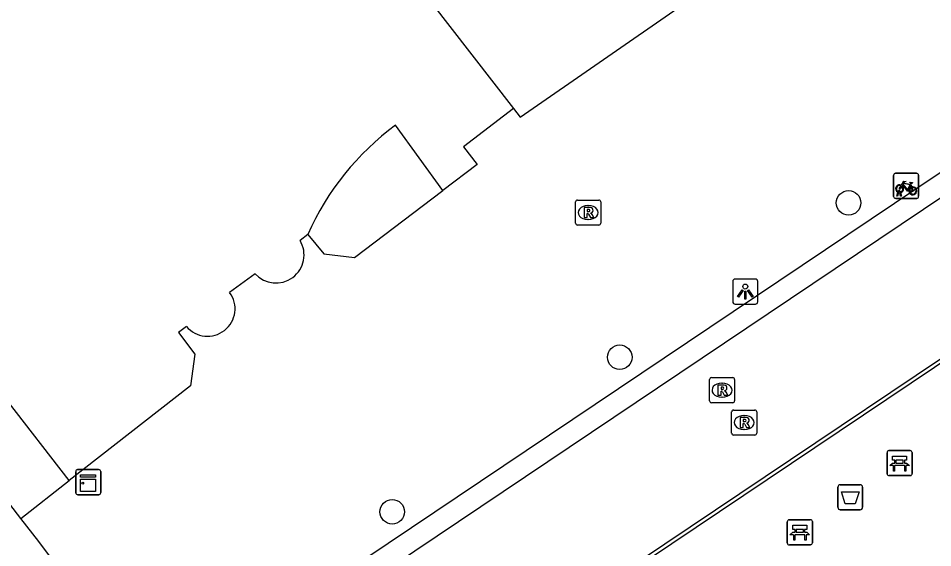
# Model space of a CAD drawing. Extents: x 161087 to 161922, y 382574 to 383873.
# Drawn here: x 161412.57 to 161449.05, y 382944.66 to 382965.79 of the extents above; entities that cross this region are included whole.
import ezdxf

# ---------------------------------------------------------------- set-up
doc = ezdxf.new("R2010")
doc.units = 0
for name, color, linetype in [('IMGEO_Afvalbak', 7, 'Continuous'), ('IMGEO_Bank', 7, 'Continuous'), ('IMGEO_Boom', 7, 'Continuous'), ('IMGEO_Fietsenrek', 7, 'Continuous'), ('IMGEO_Fietspad_gesloten', 7, 'Continuous'), ('IMGEO_Kast', 7, 'Continuous'), ('IMGEO_Lichtpunt', 7, 'Continuous'), ('IMGEO_Lijnafwatering', 7, 'Continuous'), ('IMGEO_OVBaan_gesloten', 7, 'Continuous'), ('IMGEO_Pand', 7, 'Continuous'), ('IMGEO_Rioolput', 7, 'Continuous'), ('IMGEO_Voetgangersgebied_open', 7, 'Continuous'), ('IMGEO_Voetpad_open', 7, 'Continuous')]:
    doc.layers.add(name, color=color, linetype=linetype)

msp = doc.modelspace()

# ---------------------------------------------------------------- linework, layer by layer
at = {"layer": 'IMGEO_Afvalbak'}
for p, q in [((161445.266, 382946.275), (161445.266, 382947.075)), ((161445.266, 382947.075), (161445.266, 382946.275)), ((161445.366, 382947.175), (161446.156, 382947.175)), ((161446.156, 382947.175), (161445.366, 382947.175)), ((161446.256, 382947.075), (161446.256, 382946.275)), ((161446.256, 382946.275), (161446.256, 382947.075)), ((161446.156, 382946.175), (161445.366, 382946.175)), ((161445.366, 382946.175), (161446.156, 382946.175))]:
    msp.add_line(p, q, dxfattribs=at)
msp.add_lwpolyline([(161445.409, 382946.889), (161446.113, 382946.889), (161445.964, 382946.419), (161445.558, 382946.419), (161445.409, 382946.889)], dxfattribs=at)
for centre, start, end in [((161445.366, 382947.075), 90, 180), ((161445.366, 382947.075), 90, 180), ((161446.156, 382947.075), 0, 90), ((161446.156, 382947.075), 360, 90), ((161445.366, 382946.275), 180, 270), ((161445.366, 382946.275), 180, 270), ((161446.156, 382946.275), 270, 0), ((161446.156, 382946.275), 270, 0)]:
    msp.add_arc(centre, 0.1, start, end, dxfattribs=at)
at = {"layer": 'IMGEO_Bank'}
for p, q in [((161447.232, 382947.613), (161447.232, 382948.454)), ((161447.232, 382948.454), (161447.232, 382947.613)), ((161447.307, 382948.538), (161448.148, 382948.538)), ((161448.148, 382948.538), (161447.307, 382948.538)), ((161448.232, 382948.463), (161448.232, 382947.622)), ((161448.232, 382947.622), (161448.232, 382948.463)), ((161447.541, 382948.044), (161447.541, 382948.15)), ((161447.585, 382948.15), (161447.585, 382948.044)), ((161447.873, 382948.156), (161447.591, 382948.156)), ((161447.591, 382948.038), (161447.873, 382948.038)), ((161447.879, 382948.044), (161447.879, 382948.15)), ((161447.923, 382948.15), (161447.923, 382948.044)), ((161447.929, 382947.936), (161447.536, 382947.936)), ((161448.157, 382947.538), (161447.316, 382947.538)), ((161447.316, 382947.538), (161448.157, 382947.538)), ((161443.251, 382944.851), (161443.251, 382945.692)), ((161443.251, 382945.692), (161443.251, 382944.851)), ((161443.326, 382945.776), (161444.167, 382945.776)), ((161444.167, 382945.776), (161443.326, 382945.776)), ((161444.251, 382945.701), (161444.251, 382944.86)), ((161444.251, 382944.86), (161444.251, 382945.701)), ((161443.948, 382945.174), (161443.555, 382945.174)), ((161443.56, 382945.282), (161443.56, 382945.388)), ((161443.604, 382945.388), (161443.604, 382945.282)), ((161443.892, 382945.394), (161443.61, 382945.394)), ((161443.61, 382945.276), (161443.892, 382945.276)), ((161443.898, 382945.282), (161443.898, 382945.388)), ((161443.942, 382945.388), (161443.942, 382945.282)), ((161444.176, 382944.776), (161443.335, 382944.776)), ((161443.335, 382944.776), (161444.176, 382944.776))]:
    msp.add_line(p, q, dxfattribs=at)
for points in [[(161447.479, 382947.936), (161447.337, 382947.936), (161447.449, 382948.038), (161447.535, 382948.038)], [(161447.535, 382948.156), (161447.449, 382948.156), (161447.449, 382948.317), (161448.012, 382948.317), (161448.012, 382948.156), (161447.929, 382948.156)], [(161447.929, 382948.038), (161448.012, 382948.038), (161448.124, 382947.936), (161447.985, 382947.936)], [(161447.529, 382947.929), (161447.529, 382947.722), (161447.486, 382947.722), (161447.486, 382947.929)], [(161447.979, 382947.929), (161447.979, 382947.722), (161447.935, 382947.722), (161447.935, 382947.929)], [(161443.554, 382945.394), (161443.468, 382945.394), (161443.468, 382945.555), (161444.031, 382945.555), (161444.031, 382945.394), (161443.948, 382945.394)], [(161443.498, 382945.174), (161443.356, 382945.174), (161443.468, 382945.276), (161443.554, 382945.276)], [(161443.548, 382945.167), (161443.548, 382944.96), (161443.505, 382944.96), (161443.505, 382945.167)], [(161443.948, 382945.276), (161444.031, 382945.276), (161444.143, 382945.174), (161444.004, 382945.174)], [(161443.998, 382945.167), (161443.998, 382944.96), (161443.954, 382944.96), (161443.954, 382945.167)]]:
    msp.add_lwpolyline(points, dxfattribs=at)
for centre, radius, start, end in [((161447.31, 382948.46), 0.0779, 92.4484, 184.2845), ((161447.31, 382948.46), 0.0779, 92.4484, 184.2845), ((161448.154, 382948.46), 0.0779, 2.4484, 94.2845), ((161448.154, 382948.46), 0.0779, 2.4484, 94.2845), ((161447.534, 382948.149), 0.00671, 2.8957, 87.1043), ((161447.534, 382948.045), 0.00671, 272.8957, 357.1043), ((161447.591, 382948.149), 0.00671, 92.8957, 177.1043), ((161447.591, 382948.045), 0.00671, 182.8957, 267.1043), ((161447.873, 382948.149), 0.00671, 2.8957, 87.1043), ((161447.873, 382948.045), 0.00671, 272.8957, 357.1043), ((161447.93, 382948.149), 0.00671, 92.8957, 177.1043), ((161447.93, 382948.045), 0.00671, 182.8957, 267.1043), ((161447.479, 382947.929), 0.00671, 2.8957, 87.1043), ((161447.536, 382947.929), 0.00671, 92.8957, 177.1043), ((161447.928, 382947.929), 0.00671, 2.8957, 87.1043), ((161447.985, 382947.929), 0.00671, 92.8957, 177.1043), ((161447.31, 382947.616), 0.0779, 182.4484, 274.2845), ((161447.31, 382947.616), 0.0779, 182.4484, 274.2845), ((161448.154, 382947.616), 0.0779, 272.4484, 4.2845), ((161448.154, 382947.616), 0.0779, 272.4484, 4.2845), ((161443.329, 382945.698), 0.0779, 92.4484, 184.2845), ((161443.329, 382945.698), 0.0779, 92.4484, 184.2845), ((161444.173, 382945.698), 0.0779, 2.4484, 94.2845), ((161444.173, 382945.698), 0.0779, 2.4484, 94.2845), ((161443.498, 382945.167), 0.00671, 2.8957, 87.1043), ((161443.555, 382945.167), 0.00671, 92.8957, 177.1043), ((161443.553, 382945.387), 0.00671, 2.8957, 87.1043), ((161443.553, 382945.283), 0.00671, 272.8957, 357.1043), ((161443.61, 382945.387), 0.00671, 92.8957, 177.1043), ((161443.61, 382945.283), 0.00671, 182.8957, 267.1043), ((161443.892, 382945.387), 0.00671, 2.8957, 87.1043), ((161443.892, 382945.283), 0.00671, 272.8957, 357.1043), ((161443.949, 382945.387), 0.00671, 92.8957, 177.1043), ((161443.949, 382945.283), 0.00671, 182.8957, 267.1043), ((161443.947, 382945.167), 0.00671, 2.8957, 87.1043), ((161444.004, 382945.167), 0.00671, 92.8957, 177.1043), ((161443.329, 382944.854), 0.0779, 182.4484, 274.2845), ((161443.329, 382944.854), 0.0779, 182.4484, 274.2845), ((161444.173, 382944.854), 0.0779, 272.4484, 4.2845), ((161444.173, 382944.854), 0.0779, 272.4484, 4.2845)]:
    msp.add_arc(centre, radius, start, end, dxfattribs=at)
at = {"layer": 'IMGEO_Boom'}
for centre in [(161445.694, 382958.424), (161436.568, 382952.264), (161427.487, 382946.094)]:
    msp.add_circle(centre, 0.489, dxfattribs=at)
at = {"layer": 'IMGEO_Fietsenrek'}
for p, q in [((161447.491, 382958.679), (161447.491, 382959.52)), ((161447.491, 382959.52), (161447.491, 382958.679)), ((161447.566, 382959.604), (161448.407, 382959.604)), ((161448.407, 382959.604), (161447.566, 382959.604)), ((161448.491, 382959.529), (161448.491, 382958.688)), ((161448.491, 382958.688), (161448.491, 382959.529)), ((161448.178, 382959.153), (161448.214, 382959.058)), ((161448.416, 382958.604), (161447.575, 382958.604)), ((161447.575, 382958.604), (161448.416, 382958.604)), ((161447.618, 382958.688), (161447.657, 382958.848)), ((161447.652, 382958.688), (161447.618, 382958.688)), ((161447.687, 382958.836), (161447.652, 382958.688)), ((161447.729, 382958.86), (161447.728, 382958.864)), ((161447.77, 382958.688), (161447.736, 382958.83)), ((161447.76, 382958.871), (161447.761, 382958.864)), ((161447.768, 382958.834), (161447.803, 382958.688)), ((161447.803, 382958.688), (161447.77, 382958.688))]:
    msp.add_line(p, q, dxfattribs=at)
for points in [[(161447.825, 382959.078), (161447.773, 382958.988), (161447.733, 382958.963), (161447.734, 382959.01), (161447.789, 382959.104)], [(161447.804, 382959.13), (161447.899, 382959.294), (161447.985, 382959.28), (161447.987, 382959.271), (161447.931, 382959.26), (161447.904, 382959.215), (161448.16, 382959.174)], [(161448.1, 382958.886), (161448.05, 382958.886), (161447.859, 382959.137), (161447.84, 382959.105)], [(161448.147, 382959.149), (161447.89, 382959.19), (161447.873, 382959.161), (161448.04, 382958.941), (161448.147, 382959.149)], [(161448.195, 382959.051), (161448.165, 382959.128), (161448.056, 382958.91), (161448.099, 382958.91)], [(161448.129, 382958.91), (161448.249, 382958.909), (161448.205, 382959.023)], [(161448.225, 382959.03), (161448.28, 382958.885), (161448.13, 382958.885)], [(161448.16, 382959.174), (161448.185, 382959.223), (161448.179, 382959.227), (161448.156, 382959.231), (161448.144, 382959.238), (161448.143, 382959.241), (161448.145, 382959.246), (161448.24, 382959.231), (161448.242, 382959.221), (161448.232, 382959.208), (161448.22, 382959.202), (161448.206, 382959.208), (161448.178, 382959.153)]]:
    msp.add_lwpolyline(points, dxfattribs=at)
for centre, radius, start, end in [((161447.569, 382959.526), 0.0779, 92.4484, 184.2845), ((161447.569, 382959.526), 0.0779, 92.4484, 184.2845), ((161448.413, 382959.526), 0.0779, 2.4484, 94.2845), ((161448.413, 382959.526), 0.0779, 2.4484, 94.2845), ((161447.731, 382958.989), 0.159, 62.6766, 242.1369), ((161447.731, 382958.989), 0.129, 63.3192, 238.903), ((161447.731, 382958.989), 0.129, 283.6043, 43.4302), ((161447.731, 382958.989), 0.159, 283.5766, 46.6042), ((161448.258, 382958.905), 0.159, 113.3408, 178.3217), ((161448.258, 382958.905), 0.159, 187.0065, 105.7708), ((161448.258, 382958.905), 0.129, 113.923, 177.9556), ((161448.258, 382958.905), 0.129, 188.6715, 104.5883), ((161447.569, 382958.682), 0.0779, 182.4484, 274.2845), ((161447.569, 382958.682), 0.0779, 182.4484, 274.2845), ((161447.711, 382958.86), 0.0499, 12.8025, 158.6934), ((161447.731, 382958.989), 0.159, 253.9967, 271.7867), ((161447.711, 382958.86), 0.0174, 12.8025, 163.4502), ((161447.731, 382958.989), 0.129, 253.415, 269.0204), ((161448.413, 382958.682), 0.0779, 272.4484, 4.2845), ((161448.413, 382958.682), 0.0779, 272.4484, 4.2845)]:
    msp.add_arc(centre, radius, start, end, dxfattribs=at)
at = {"layer": 'IMGEO_Fietspad_gesloten'}
for points in [[(161412.674, 382945.831), (161395.778, 382967.851), (161371.138, 383000), (161360.861, 383013.409), (161355.304, 383020.491), (161354.659, 383021.314), (161325.561, 383058.315)], [(161418.173, 382938.68), (161416.013, 382941.491), (161413.737, 382944.446), (161413.383, 382944.906), (161412.674, 382945.831)]]:
    msp.add_lwpolyline(points, dxfattribs=at)
at = {"layer": 'IMGEO_Kast'}
for p, q in [((161414.859, 382946.852), (161414.859, 382947.693)), ((161414.859, 382947.693), (161414.859, 382946.852)), ((161414.934, 382947.777), (161415.775, 382947.777)), ((161415.775, 382947.777), (161414.934, 382947.777)), ((161415.859, 382947.702), (161415.859, 382946.861)), ((161415.859, 382946.861), (161415.859, 382947.702)), ((161415.784, 382946.777), (161414.943, 382946.777)), ((161414.943, 382946.777), (161415.784, 382946.777))]:
    msp.add_line(p, q, dxfattribs=at)
for points in [[(161415.054, 382947.567), (161415.654, 382947.567), (161415.654, 382947.482), (161415.054, 382947.482), (161415.054, 382947.567)], [(161415.054, 382947.392), (161415.654, 382947.392), (161415.654, 382946.903), (161415.054, 382946.903), (161415.054, 382947.392)]]:
    msp.add_lwpolyline(points, dxfattribs=at)
msp.add_circle((161415.138, 382947.241), 0.0377, dxfattribs=at)
for centre, start, end in [((161414.937, 382947.699), 92.4484, 184.2845), ((161414.937, 382947.699), 92.4484, 184.2845), ((161415.781, 382947.699), 2.4484, 94.2845), ((161415.781, 382947.699), 2.4484, 94.2845), ((161414.937, 382946.855), 182.4484, 274.2845), ((161414.937, 382946.855), 182.4484, 274.2845), ((161415.781, 382946.855), 272.4484, 4.2845), ((161415.781, 382946.855), 272.4484, 4.2845)]:
    msp.add_arc(centre, 0.0779, start, end, dxfattribs=at)
at = {"layer": 'IMGEO_Lichtpunt'}
for p, q in [((161441.978, 382955.382), (161441.17, 382955.382)), ((161441.978, 382955.382), (161441.17, 382955.382)), ((161441.076, 382955.287), (161441.076, 382954.48)), ((161441.076, 382955.287), (161441.076, 382954.48)), ((161442.072, 382954.48), (161442.072, 382955.287)), ((161442.072, 382954.48), (161442.072, 382955.287)), ((161441.17, 382954.386), (161441.978, 382954.386)), ((161441.17, 382954.386), (161441.978, 382954.386))]:
    msp.add_line(p, q, dxfattribs=at)
for points in [[(161441.45, 382954.951), (161441.489, 382954.923), (161441.301, 382954.661), (161441.263, 382954.688), (161441.45, 382954.951)], [(161441.662, 382954.923), (161441.7, 382954.95), (161441.887, 382954.688), (161441.848, 382954.66), (161441.662, 382954.923)], [(161441.552, 382954.903), (161441.599, 382954.903), (161441.599, 382954.581), (161441.552, 382954.581), (161441.552, 382954.903)]]:
    msp.add_lwpolyline(points, dxfattribs=at)
msp.add_circle((161441.575, 382955.085), 0.0994, dxfattribs=at)
for centre, start, end in [((161441.17, 382955.287), 90, 180), ((161441.17, 382955.287), 90, 180), ((161441.978, 382955.287), 0, 90), ((161441.978, 382955.287), 0, 90), ((161441.17, 382954.48), 180, 270), ((161441.17, 382954.48), 180, 270), ((161441.978, 382954.48), 270, 0), ((161441.978, 382954.48), 270, 360)]:
    msp.add_arc(centre, 0.0946, start, end, dxfattribs=at)
at = {"layer": 'IMGEO_Lijnafwatering'}
for points in [[(161454.419, 382955.58), (161438.366, 382944.805)], [(161438.366, 382944.805), (161421.709, 382933.625)]]:
    msp.add_lwpolyline(points, dxfattribs=at)
at = {"layer": 'IMGEO_OVBaan_gesloten'}
msp.add_arc((161038.037, 382680.607), 451.669, 30.68868, 37.40988, dxfattribs=at)
at = {"layer": 'IMGEO_Pand'}
for points in [[(161424.899, 382971.781), (161432.328, 382962.194)], [(161432.328, 382962.194), (161430.326, 382960.66), (161430.871, 382959.954), (161429.509, 382958.918)], [(161429.509, 382958.918), (161427.617, 382961.524)], [(161424.117, 382957.164), (161423.81, 382956.927)], [(161422.015, 382955.596), (161421.002, 382954.85)], [(161419.278, 382953.496), (161418.957, 382953.256), (161419.611, 382952.384), (161419.434, 382951.117), (161414.596, 382947.348)], [(161414.596, 382947.348), (161412.084, 382950.589)]]:
    msp.add_lwpolyline(points, dxfattribs=at)
for centre, radius, start, end in [((161434.143, 382952.7), 10.975, 126.487, 156.0014), ((161422.849, 382956.346), 1.122, 221.9664, 31.1478), ((161420.122, 382954.196), 1.096, 219.6927, 36.5982)]:
    msp.add_arc(centre, radius, start, end, dxfattribs=at)
at = {"layer": 'IMGEO_Rioolput'}
for p, q in [((161434.805, 382957.611), (161434.805, 382958.463)), ((161434.88, 382958.537), (161435.732, 382958.537)), ((161435.293, 382958.317), (161435.318, 382958.317)), ((161435.806, 382958.463), (161435.806, 382957.611)), ((161435.732, 382957.537), (161434.88, 382957.537)), ((161435.316, 382957.757), (161435.291, 382957.757)), ((161440.147, 382950.523), (161440.147, 382951.375)), ((161440.222, 382951.449), (161441.074, 382951.449)), ((161441.148, 382951.375), (161441.148, 382950.523)), ((161440.635, 382951.229), (161440.66, 382951.229)), ((161440.658, 382950.669), (161440.633, 382950.669)), ((161441.074, 382950.449), (161440.222, 382950.449)), ((161441.031, 382949.231), (161441.031, 382950.083)), ((161441.106, 382950.157), (161441.958, 382950.157)), ((161441.519, 382949.937), (161441.544, 382949.937)), ((161442.032, 382950.083), (161442.032, 382949.231)), ((161441.958, 382949.157), (161441.106, 382949.157)), ((161441.542, 382949.377), (161441.517, 382949.377))]:
    msp.add_line(p, q, dxfattribs=at)
for points in [[(161434.805, 382957.611), (161434.805, 382958.463)], [(161434.88, 382958.537), (161435.732, 382958.537)], [(161435.394, 382958.235), (161435.142, 382958.237), (161435.142, 382957.837)], [(161435.806, 382958.463), (161435.806, 382957.611)], [(161435.142, 382957.837), (161435.266, 382957.837), (161435.266, 382957.999), (161435.277, 382957.999)], [(161435.32, 382958.156), (161435.266, 382958.156), (161435.266, 382958.075)], [(161435.266, 382958.075), (161435.318, 382958.075)], [(161435.324, 382957.97), (161435.395, 382957.837), (161435.535, 382957.837), (161435.47, 382957.963)], [(161435.732, 382957.537), (161434.88, 382957.537)], [(161440.147, 382950.523), (161440.147, 382951.375)], [(161440.222, 382951.449), (161441.074, 382951.449)], [(161441.148, 382951.375), (161441.148, 382950.523)], [(161440.736, 382951.147), (161440.484, 382951.149), (161440.484, 382950.749)], [(161440.662, 382951.068), (161440.608, 382951.068), (161440.608, 382950.987)], [(161440.608, 382950.987), (161440.66, 382950.987)], [(161440.484, 382950.749), (161440.608, 382950.749), (161440.608, 382950.911), (161440.619, 382950.911)], [(161440.666, 382950.882), (161440.737, 382950.749), (161440.877, 382950.749), (161440.812, 382950.875)], [(161441.074, 382950.449), (161440.222, 382950.449)], [(161441.031, 382949.231), (161441.031, 382950.083)], [(161441.106, 382950.157), (161441.958, 382950.157)], [(161441.62, 382949.855), (161441.368, 382949.857), (161441.368, 382949.457)], [(161442.032, 382950.083), (161442.032, 382949.231)], [(161441.368, 382949.457), (161441.492, 382949.457), (161441.492, 382949.619), (161441.503, 382949.619)], [(161441.546, 382949.776), (161441.492, 382949.776), (161441.492, 382949.695)], [(161441.492, 382949.695), (161441.544, 382949.695)], [(161441.55, 382949.59), (161441.621, 382949.457), (161441.761, 382949.457), (161441.696, 382949.583)], [(161441.958, 382949.157), (161441.106, 382949.157)]]:
    msp.add_lwpolyline(points, dxfattribs=at)
for centre, radius, start, end in [((161434.882, 382958.461), 0.0765, 91.552, 178.448), ((161434.882, 382958.461), 0.0765, 91.552, 178.448), ((161435.393, 382958.125), 0.109, 350.3612, 89.416), ((161435.73, 382958.461), 0.0765, 1.552, 88.448), ((161435.73, 382958.461), 0.0765, 1.552, 88.448), ((161435.276, 382957.946), 0.0533, 26.0293, 88.6989), ((161435.302, 382958.264), 0.19, 274.7715, 282.9687), ((161435.326, 382958.06), 0.0964, 77.0061, 93.1865), ((161435.34, 382958.117), 0.0378, 276.6634, 79.6772), ((161435.391, 382958.125), 0.112, 277.5842, 350.9817), ((161435.375, 382957.91), 0.108, 29.5134, 73.7905), ((161434.882, 382957.613), 0.0765, 181.552, 268.448), ((161434.882, 382957.613), 0.0765, 181.552, 268.448), ((161435.73, 382957.613), 0.0765, 271.552, 358.448), ((161435.73, 382957.613), 0.0765, 271.552, 358.448), ((161440.224, 382951.373), 0.0765, 91.552, 178.448), ((161440.224, 382951.373), 0.0765, 91.552, 178.448), ((161441.072, 382951.373), 0.0765, 1.552, 88.448), ((161441.072, 382951.373), 0.0765, 1.552, 88.448), ((161440.644, 382951.176), 0.19, 274.7715, 282.9687), ((161440.668, 382950.972), 0.0964, 77.0061, 93.1865), ((161440.682, 382951.029), 0.0378, 276.6634, 79.6772), ((161440.735, 382951.037), 0.109, 350.3612, 89.416), ((161440.733, 382951.037), 0.112, 277.5842, 350.9817), ((161440.717, 382950.822), 0.108, 29.5134, 73.7905), ((161440.618, 382950.858), 0.0533, 26.0293, 88.6989), ((161440.224, 382950.525), 0.0765, 181.552, 268.448), ((161440.224, 382950.525), 0.0765, 181.552, 268.448), ((161441.072, 382950.525), 0.0765, 271.552, 358.448), ((161441.072, 382950.525), 0.0765, 271.552, 358.448), ((161441.108, 382950.081), 0.0765, 91.552, 178.448), ((161441.108, 382950.081), 0.0765, 91.552, 178.448), ((161441.619, 382949.745), 0.109, 350.3612, 89.416), ((161441.956, 382950.081), 0.0765, 1.552, 88.448), ((161441.956, 382950.081), 0.0765, 1.552, 88.448), ((161441.502, 382949.566), 0.0533, 26.0293, 88.6989), ((161441.528, 382949.884), 0.19, 274.7715, 282.9687), ((161441.552, 382949.68), 0.0964, 77.0061, 93.1865), ((161441.566, 382949.737), 0.0378, 276.6634, 79.6772), ((161441.617, 382949.745), 0.112, 277.5842, 350.9817), ((161441.601, 382949.53), 0.108, 29.5134, 73.7905), ((161441.108, 382949.233), 0.0765, 181.552, 268.448), ((161441.108, 382949.233), 0.0765, 181.552, 268.448), ((161441.956, 382949.233), 0.0765, 271.552, 358.448), ((161441.956, 382949.233), 0.0765, 271.552, 358.448)]:
    msp.add_arc(centre, radius, start, end, dxfattribs=at)
for centre, major_axis, ratio, start_param, end_param in [((161435.292, 382958.037), (-0.387, 0.002), 0.722429, 4.712389, 7.853982), ((161435.317, 382958.037), (-0.39, 0.002), 0.717154, 1.570796, 4.712389), ((161440.634, 382950.949), (-0.387, 0.002), 0.722429, 4.712389, 7.853982), ((161440.659, 382950.949), (-0.39, 0.002), 0.717154, 1.570796, 4.712389), ((161441.518, 382949.657), (-0.387, 0.002), 0.722429, 4.712389, 7.853982), ((161441.543, 382949.657), (-0.39, 0.002), 0.717154, 1.570796, 4.712389)]:
    msp.add_ellipse(centre, major_axis=major_axis, ratio=ratio, start_param=start_param, end_param=end_param, dxfattribs=at)
at = {"layer": 'IMGEO_Voetgangersgebied_open'}
for points in [[(161432.328, 382962.194), (161432.59, 382961.842), (161442.219, 382968.515), (161443.39, 382966.889), (161473.79, 382988.173), (161466.43, 382998.784)], [(161487.535, 382984.276), (161488.326, 382984.808), (161487.855, 382985.495), (161418.173, 382938.68)], [(161487.535, 382984.276), (161418.673, 382937.998)], [(161496.661, 382924.391), (161455.681, 382896.825), (161428.165, 382937.798), (161469.152, 382965.318), (161496.661, 382924.391)], [(161424.117, 382957.164), (161424.759, 382956.396), (161425.979, 382956.243), (161429.509, 382958.918)]]:
    msp.add_lwpolyline(points, dxfattribs=at)
at = {"layer": 'IMGEO_Voetpad_open'}
msp.add_lwpolyline([(161412.674, 382945.831), (161414.596, 382947.348)], dxfattribs=at)

doc.saveas('drawing.dxf')
